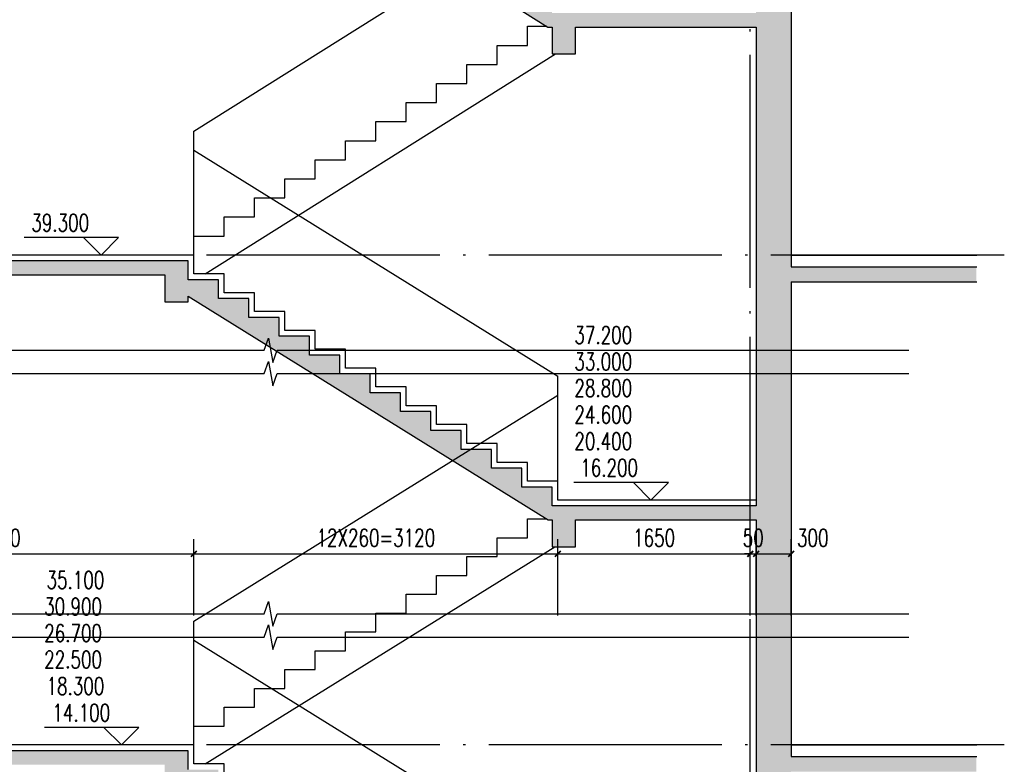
# Model space of a CAD drawing. Extents: x 797781 to 1255204, y 21234 to 1024248.
# Tile 847 of 1056: x 1153270 to 1161710, y 559012 to 565396. Entities that reach past the tile are written whole.
import ezdxf

# ---------------------------------------------------------------- set-up
doc = ezdxf.new("R2010")
doc.units = 0
doc.header["$LTSCALE"] = 1000
doc.header["$MEASUREMENT"] = 0
doc.linetypes.add('230303生产综合楼-平面图_t8$0$DOTE', pattern=[2.42, 2, -0.2, 0.02, -0.2])
for name, color, linetype in [('230303生产综合楼-平面图_t8$0$AXIS', 3, 'Continuous'), ('230303生产综合楼-平面图_t8$0$DIM_ELEV', 3, 'Continuous'), ('230303生产综合楼-平面图_t8$0$DIM_SYMB', 3, 'Continuous'), ('230303生产综合楼-平面图_t8$0$DOTE', 1, '230303生产综合楼-平面图_t8$0$DOTE'), ('230303生产综合楼-平面图_t8$0$PUB_TEXT', 7, 'Continuous'), ('230303生产综合楼-平面图_t8$0$WALL', 40, 'Continuous'), ('PUB_HATCH', 8, 'Continuous')]:
    doc.layers.add(name, color=color, linetype=linetype)
doc.styles.add('230303生产综合楼-平面图_t8$0$_TCH_DIM', font='SIMPLEX', dxfattribs={"bigfont": 'GBCBIG'})
doc.styles.add('230303生产综合楼-平面图_T8$0$_TCH_DIM_T3', font='SIMPLEX', dxfattribs={"width": 0.705882, "bigfont": 'GBCBIG'})
doc.dimstyles.new('230303生产综合楼-平面图_T8$0$_TCH_ARCH&&50', dxfattribs={"dimtxt": 148.75, "dimasz": 50, "dimexe": 125, "dimexo": 150, "dimgap": 63.125, "dimtad": 1, "dimdec": 0, "dimzin": 0, "dimdsep": 46, "dimtxsty": '230303生产综合楼-平面图_T8$0$_TCH_DIM_T3', "dimblk": '230303生产综合楼-平面图_t8$0$_ArchTick', "dimcen": 0.09, "dimclrt": 7, "dimazin": 2, "dimtfac": 1, "dimtdec": 0, "dimtix": 1, "dimtmove": 2, "dimatfit": 3, "dimfxl": 1, "dimtolj": 1, "dimtzin": 0, "dimarcsym": 0})

# ---------------------------------------------------------------- blocks, each defined once
blk = doc.blocks.new('230303生产综合楼-平面图_t8$0$_ArchTick')
at = {"color": 0, "linetype": 'ByBlock', "const_width": 0.3}
blk.add_lwpolyline([(-0.5, -0.5), (0.5, 0.5)], dxfattribs=at)
blk = doc.blocks.new('*D4200')
at = {"layer": '230303生产综合楼-平面图_t8$0$AXIS', "color": 0, "lineweight": -2, "transparency": 16777216}
for p, q in [((1151433.3, 560287.2), (1151433.3, 560941)), ((1154763.3, 560287.2), (1154763.3, 560941)), ((1151433.3, 560816), (1154763.3, 560816))]:
    blk.add_line(p, q, dxfattribs=at)
at = {"layer": 'Defpoints', "color": 0, "transparency": 16777216}
for p in [(1154763.3, 560816), (1151433.3, 560137.2), (1154763.3, 560137.2)]:
    blk.add_point(p, dxfattribs=at)
at = {"layer": '230303生产综合楼-平面图_t8$0$AXIS', "color": 0, "lineweight": -2, "transparency": 16777216, "xscale": 50, "yscale": 50, "zscale": 50, "rotation": 180}
blk.add_blockref('230303生产综合楼-平面图_t8$0$_ArchTick', (1151433.3, 560816), dxfattribs=at)
at = {"layer": '230303生产综合楼-平面图_t8$0$AXIS', "color": 0, "lineweight": -2, "transparency": 16777216, "xscale": 50, "yscale": 50, "zscale": 50}
blk.add_blockref('230303生产综合楼-平面图_t8$0$_ArchTick', (1154763.3, 560816), dxfattribs=at)
at = {"layer": '230303生产综合楼-平面图_t8$0$AXIS', "color": 7, "transparency": 16777216, "insert": (1153098.3, 560953.5), "char_height": 148.75, "attachment_point": 5, "style": '230303生产综合楼-平面图_T8$0$_TCH_DIM_T3'}
blk.add_mtext('\\A1;3330', dxfattribs=at)
blk = doc.blocks.new('*D4201')
at = {"layer": '230303生产综合楼-平面图_t8$0$AXIS', "color": 0, "lineweight": -2, "transparency": 16777216}
for p, q in [((1154763.3, 560287.2), (1154763.3, 560941)), ((1157883.3, 560287.2), (1157883.3, 560941)), ((1154763.3, 560816), (1157883.3, 560816))]:
    blk.add_line(p, q, dxfattribs=at)
at = {"layer": 'Defpoints', "color": 0, "transparency": 16777216}
for p in [(1157883.3, 560816), (1154763.3, 560137.2), (1157883.3, 560137.2)]:
    blk.add_point(p, dxfattribs=at)
at = {"layer": '230303生产综合楼-平面图_t8$0$AXIS', "color": 0, "lineweight": -2, "transparency": 16777216, "xscale": 50, "yscale": 50, "zscale": 50, "rotation": 180}
blk.add_blockref('230303生产综合楼-平面图_t8$0$_ArchTick', (1154763.3, 560816), dxfattribs=at)
at = {"layer": '230303生产综合楼-平面图_t8$0$AXIS', "color": 0, "lineweight": -2, "transparency": 16777216, "xscale": 50, "yscale": 50, "zscale": 50}
blk.add_blockref('230303生产综合楼-平面图_t8$0$_ArchTick', (1157883.3, 560816), dxfattribs=at)
at = {"layer": '230303生产综合楼-平面图_t8$0$AXIS', "color": 7, "transparency": 16777216, "insert": (1156323.3, 560953.5), "char_height": 148.75, "attachment_point": 5, "style": '230303生产综合楼-平面图_T8$0$_TCH_DIM_T3'}
blk.add_mtext('\\A1;12X260=3120', dxfattribs=at)
blk = doc.blocks.new('*D4202')
at = {"layer": '230303生产综合楼-平面图_t8$0$AXIS', "color": 0, "lineweight": -2, "transparency": 16777216}
for p, q in [((1157883.3, 560287.2), (1157883.3, 560941)), ((1159533.3, 560287.2), (1159533.3, 560941)), ((1157883.3, 560816), (1159533.3, 560816))]:
    blk.add_line(p, q, dxfattribs=at)
at = {"layer": 'Defpoints', "color": 0, "transparency": 16777216}
for p in [(1159533.3, 560816), (1157883.3, 560137.2), (1159533.3, 560137.2)]:
    blk.add_point(p, dxfattribs=at)
at = {"layer": '230303生产综合楼-平面图_t8$0$AXIS', "color": 0, "lineweight": -2, "transparency": 16777216, "xscale": 50, "yscale": 50, "zscale": 50, "rotation": 180}
blk.add_blockref('230303生产综合楼-平面图_t8$0$_ArchTick', (1157883.3, 560816), dxfattribs=at)
at = {"layer": '230303生产综合楼-平面图_t8$0$AXIS', "color": 0, "lineweight": -2, "transparency": 16777216, "xscale": 50, "yscale": 50, "zscale": 50}
blk.add_blockref('230303生产综合楼-平面图_t8$0$_ArchTick', (1159533.3, 560816), dxfattribs=at)
at = {"layer": '230303生产综合楼-平面图_t8$0$AXIS', "color": 7, "transparency": 16777216, "insert": (1158708.3, 560953.5), "char_height": 148.75, "attachment_point": 5, "style": '230303生产综合楼-平面图_T8$0$_TCH_DIM_T3'}
blk.add_mtext('\\A1;1650', dxfattribs=at)
blk = doc.blocks.new('*D4203')
at = {"layer": '230303生产综合楼-平面图_t8$0$AXIS', "color": 0, "lineweight": -2, "transparency": 16777216}
for p, q in [((1159533.3, 560287.2), (1159533.3, 560941)), ((1159583.3, 560287.2), (1159583.3, 560941)), ((1159533.3, 560816), (1159483.3, 560816)), ((1159533.3, 560816), (1159583.3, 560816)), ((1159583.3, 560816), (1159633.3, 560816))]:
    blk.add_line(p, q, dxfattribs=at)
at = {"layer": 'Defpoints', "color": 0, "transparency": 16777216}
for p in [(1159583.3, 560816), (1159533.3, 560137.2), (1159583.3, 560137.2)]:
    blk.add_point(p, dxfattribs=at)
at = {"layer": '230303生产综合楼-平面图_t8$0$AXIS', "color": 0, "lineweight": -2, "transparency": 16777216, "xscale": 50, "yscale": 50, "zscale": 50}
blk.add_blockref('230303生产综合楼-平面图_t8$0$_ArchTick', (1159533.3, 560816), dxfattribs=at)
at = {"layer": '230303生产综合楼-平面图_t8$0$AXIS', "color": 0, "lineweight": -2, "transparency": 16777216, "xscale": 50, "yscale": 50, "zscale": 50, "rotation": 180}
blk.add_blockref('230303生产综合楼-平面图_t8$0$_ArchTick', (1159583.3, 560816), dxfattribs=at)
at = {"layer": '230303生产综合楼-平面图_t8$0$AXIS', "color": 7, "transparency": 16777216, "insert": (1159558.3, 560953.5), "char_height": 148.75, "attachment_point": 5, "style": '230303生产综合楼-平面图_T8$0$_TCH_DIM_T3'}
blk.add_mtext('\\A1;50', dxfattribs=at)
blk = doc.blocks.new('*D4204')
at = {"layer": '230303生产综合楼-平面图_t8$0$AXIS', "color": 0, "lineweight": -2, "transparency": 16777216}
for p, q in [((1159583.3, 560287.2), (1159583.3, 560941)), ((1159883.3, 560287.2), (1159883.3, 560941)), ((1159583.3, 560816), (1159883.3, 560816))]:
    blk.add_line(p, q, dxfattribs=at)
at = {"layer": 'Defpoints', "color": 0, "transparency": 16777216}
for p in [(1159883.3, 560816), (1159583.3, 560137.2), (1159883.3, 560137.2)]:
    blk.add_point(p, dxfattribs=at)
at = {"layer": '230303生产综合楼-平面图_t8$0$AXIS', "color": 0, "lineweight": -2, "transparency": 16777216, "xscale": 50, "yscale": 50, "zscale": 50, "rotation": 180}
blk.add_blockref('230303生产综合楼-平面图_t8$0$_ArchTick', (1159583.3, 560816), dxfattribs=at)
at = {"layer": '230303生产综合楼-平面图_t8$0$AXIS', "color": 0, "lineweight": -2, "transparency": 16777216, "xscale": 50, "yscale": 50, "zscale": 50}
blk.add_blockref('230303生产综合楼-平面图_t8$0$_ArchTick', (1159883.3, 560816), dxfattribs=at)
at = {"layer": '230303生产综合楼-平面图_t8$0$AXIS', "color": 7, "transparency": 16777216, "insert": (1160068.3, 560953.5), "char_height": 148.75, "attachment_point": 5, "style": '230303生产综合楼-平面图_T8$0$_TCH_DIM_T3'}
blk.add_mtext('\\A1;300', dxfattribs=at)

msp = doc.modelspace()

# ---------------------------------------------------------------- hatches: boundary and pattern name
at = {"layer": 'PUB_HATCH'}
h = msp.add_hatch(dxfattribs=at)
h.set_pattern_fill('钢筋混凝土', color=256, scale=50)
h.set_pattern_definition([(45, (306141.96, 633892.94), (-88.388348, 88.388348), []), (50, (306141.96, 633892.94), (358.63009, -31.37607), [37.5, -412.5]), (355, (306141.96, 633892.94), (-69.37567, 376.09607), [30, -330]), (100.4514, (306171.84, 633890.33), (289.25469, 344.71977), [31.8701, -350.57106]), (46.1842, (306141.96, 633992.94), (533.62052, -82.7595), [56.25, -618.75]), (96.6356, (306186.4, 633986.04), (467.33135, 487.05894), [47.80514, -525.8565]), (351.1842, (306141.96, 633992.94), (467.33097, 487.0593), [45, -495]), (21, (306191.96, 633967.94), (298.45353, -201.30945), [37.5, -412.5]), (326, (306191.96, 633967.94), (121.65767, 362.57502), [30, -330]), (71.4514, (306216.83, 633951.16), (420.11131, 161.26525), [31.8701, -350.57106]), (37.5, (306141.96, 633892.94), (6.079928, 166.446927), [0, -326, 0, -335, 0, -331.25]), (7.5, (306141.96, 633892.94), (131.53477, 197.205856), [0, -191, 0, -318.5, 0, -126.25]), (327.5, (306030.46, 633892.94), (266.911218, -11.277436), [0, -125, 0, -390, 0, -517.5]), (317.5, (305980.46, 633892.94), (291.593085, 50.05249), [0, -162.5, 0, -259, 0, -367.5])])
h.paths.add_polyline_path([(1159883.3, 549947.6), (1161470.4, 549947.6), (1161470.4, 550077.6), (1159883.3, 550077.6), (1159883.3, 554747.6), (1161470.4, 554747.6), (1161470.4, 554877.6), (1159883.3, 554877.6), (1159883.3, 558947.6), (1161470.4, 558947.6), (1161470.4, 559077.6), (1159883.3, 559077.6), (1159883.3, 563147.6), (1161470.4, 563147.6), (1161470.4, 563277.6), (1159883.3, 563277.6), (1159883.3, 567447.6), (1161470.4, 567447.6), (1161470.4, 567577.6), (1159583.3, 567577.6), (1159583.3, 565452.6), (1157833.3, 565452.6), (1157833.3, 565616.1), (1157573.3, 565616.1), (1157573.3, 565779.5), (1157313.3, 565779.5), (1157313.3, 565943), (1157053.3, 565943), (1157053.3, 566106.4), (1156793.3, 566106.4), (1156793.3, 566269.9), (1156533.3, 566269.9), (1156533.3, 566433.4), (1156273.3, 566433.4), (1156273.3, 566596.8), (1156013.3, 566596.8), (1156013.3, 566760.3), (1155753.3, 566760.3), (1155753.3, 566923.7), (1155493.3, 566923.7), (1155493.3, 567087.2), (1155233.3, 567087.2), (1155233.3, 567250.7), (1154973.3, 567250.7), (1154973.3, 567414.1), (1154713.3, 567414.1), (1154713.3, 567577.6), (1151133.3, 567577.6), (1151133.3, 544977.6), (1149676.7, 544977.6), (1149676.7, 544727.6), (1151133.3, 544727.6), (1151133.3, 539377.6), (1149676.7, 539377.6), (1149676.7, 539077.6), (1161470.4, 539077.6), (1161470.4, 539377.6), (1159883.3, 539377.6), (1159883.3, 544727.6), (1161470.4, 544727.6), (1161470.4, 544977.6), (1159883.3, 544977.6)])
h.paths.add_polyline_path([(1159533.3, 547577.5), (1157833.3, 547577.5), (1157833.3, 547736.9), (1157573.3, 547736.9), (1157573.3, 547896.3), (1157313.3, 547896.3), (1157313.3, 548055.6), (1157053.3, 548055.6), (1157053.3, 548215), (1156793.3, 548215), (1156793.3, 548374.4), (1156533.3, 548374.4), (1156533.3, 548533.8), (1156273.3, 548533.8), (1156273.3, 548693.2), (1156013.3, 548693.2), (1156013.3, 548852.5), (1155753.3, 548852.5), (1155753.3, 549011.9), (1155493.3, 549011.9), (1155493.3, 549171.3), (1155233.3, 549171.3), (1155233.3, 549330.7), (1154973.3, 549330.7), (1154973.3, 549490.1), (1154713.3, 549490.1), (1154713.3, 549649.4), (1154453.3, 549649.4), (1154453.3, 549808.8), (1154193.3, 549808.8), (1154193.3, 549968.2), (1153933.3, 549968.2), (1153933.3, 550127.4), (1151433.3, 550127.4), (1151433.3, 554807.6), (1153993.3, 554807.6), (1153993.3, 554577.6), (1154193.3, 554577.6), (1154193.3, 554626.7), (1157799.4, 552407.6), (1157833.3, 552407.6), (1157833.3, 552177.6), (1158033.3, 552177.6), (1158033.3, 552407.6), (1159583.3, 552407.6), (1159583.3, 550077.6), (1159533.3, 550077.6)], flags=16)
h.paths.add_polyline_path([(1159533.3, 543627.5), (1157833.3, 543627.5), (1157833.3, 543783.1), (1157573.3, 543783.1), (1157573.3, 543938.7), (1157313.3, 543938.7), (1157313.3, 544094.2), (1157053.3, 544094.2), (1157053.3, 544249.8), (1156793.3, 544249.8), (1156793.3, 544405.3), (1156533.3, 544405.3), (1156533.3, 544560.9), (1156273.3, 544560.9), (1156273.3, 544716.5), (1156013.3, 544716.5), (1156013.3, 544872), (1155753.3, 544872), (1155753.3, 545027.6), (1151483.3, 545027.6), (1151483.3, 550007.6), (1153733.3, 550007.6), (1153733.3, 549777.6), (1153933.3, 549777.6), (1153933.3, 549827.5), (1157799.3, 547457.6), (1157833.3, 547457.6), (1157833.3, 547227.6), (1158033.3, 547227.6), (1158033.3, 547457.6), (1159533.3, 547457.6)], flags=16)
h.paths.add_polyline_path([(1159583.3, 552527.6), (1157833.3, 552527.6), (1157833.3, 552687.6), (1157573.3, 552687.6), (1157573.3, 552847.6), (1157313.3, 552847.6), (1157313.3, 553007.6), (1157053.3, 553007.6), (1157053.3, 553167.6), (1156793.3, 553167.6), (1156793.3, 553327.6), (1156533.3, 553327.6), (1156533.3, 553487.6), (1156273.3, 553487.6), (1156273.3, 553647.6), (1156013.3, 553647.6), (1156013.3, 553807.6), (1155753.3, 553807.6), (1155753.3, 553967.6), (1155493.3, 553967.6), (1155493.3, 554127.6), (1155233.3, 554127.6), (1155233.3, 554287.6), (1154973.3, 554287.6), (1154973.3, 554447.6), (1154713.3, 554447.6), (1154713.3, 554607.6), (1154453.3, 554607.6), (1154453.3, 554767.6), (1154193.3, 554767.6), (1154193.3, 554927.6), (1151433.3, 554927.6), (1151433.3, 559007.6), (1154513.3, 559007.6), (1154513.3, 558777.6), (1154713.3, 558777.6), (1154713.3, 558824.8), (1157799.1, 556907.6), (1157833.3, 556907.6), (1157833.3, 556677.6), (1158033.3, 556677.6), (1158033.3, 556907.6), (1159583.3, 556907.6)], flags=16)
h.paths.add_polyline_path([(1159533.3, 543507.5), (1159533.3, 540827.5), (1157833.3, 540827.5), (1157833.3, 540983.1), (1157573.3, 540983.1), (1157573.3, 541138.7), (1157313.3, 541138.7), (1157313.3, 541294.2), (1157053.3, 541294.2), (1157053.3, 541449.8), (1156793.3, 541449.8), (1156793.3, 541605.3), (1156533.3, 541605.3), (1156533.3, 541760.9), (1156273.3, 541760.9), (1156273.3, 541916.5), (1156013.3, 541916.5), (1156013.3, 542072), (1155753.3, 542072), (1155753.3, 542227.6), (1151483.3, 542227.6), (1151483.3, 544907.6), (1153993.3, 544907.6), (1153993.3, 544677.6), (1154193.3, 544677.6), (1154193.3, 544907.6), (1155460.2, 544907.6), (1157800.2, 543507.5), (1157933.3, 543507.5), (1157933.3, 543277.5), (1158133.3, 543277.5), (1158133.3, 543507.5)], flags=16)
h.paths.add_polyline_path([(1154183.3, 547377.6), (1153983.3, 547377.6), (1153983.3, 547477.6), (1154183.3, 547477.6)], flags=0)
h.paths.add_polyline_path([(1157800.2, 540707.5), (1157933.3, 540707.5), (1157933.3, 540477.5), (1158133.3, 540477.5), (1158133.3, 540707.5), (1159533.3, 540707.5), (1159533.3, 539377.6), (1151483.3, 539377.6), (1151483.3, 542107.6), (1153993.3, 542107.6), (1153993.3, 541877.6), (1154193.3, 541877.6), (1154193.3, 542107.6), (1155460.2, 542107.6)], flags=16)
h.paths.add_polyline_path([(1159583.3, 557027.6), (1157833.3, 557027.6), (1157833.3, 557189.1), (1157573.3, 557189.1), (1157573.3, 557350.7), (1157313.3, 557350.7), (1157313.3, 557512.2), (1157053.3, 557512.2), (1157053.3, 557673.8), (1156793.3, 557673.8), (1156793.3, 557835.3), (1156533.3, 557835.3), (1156533.3, 557996.8), (1156273.3, 557996.8), (1156273.3, 558158.4), (1156013.3, 558158.4), (1156013.3, 558319.9), (1155753.3, 558319.9), (1155753.3, 558481.5), (1155493.3, 558481.5), (1155493.3, 558643), (1155233.3, 558643), (1155233.3, 558804.5), (1154973.3, 558804.5), (1154973.3, 558966.1), (1154713.3, 558966.1), (1154713.3, 559127.6), (1151433.3, 559127.6), (1151433.3, 563207.6), (1154513.3, 563207.6), (1154513.3, 562977.6), (1154713.3, 562977.6), (1154713.3, 563024.8), (1157799.1, 561107.6), (1157833.3, 561107.6), (1157833.3, 560877.6), (1158033.3, 560877.6), (1158033.3, 561107.6), (1159583.3, 561107.6)], flags=16)
h.paths.add_polyline_path([(1159583.3, 561227.6), (1157833.3, 561227.6), (1157833.3, 561389.1), (1157573.3, 561389.1), (1157573.3, 561550.7), (1157313.3, 561550.7), (1157313.3, 561712.2), (1157053.3, 561712.2), (1157053.3, 561873.8), (1156793.3, 561873.8), (1156793.3, 562035.3), (1156533.3, 562035.3), (1156533.3, 562196.8), (1156273.3, 562196.8), (1156273.3, 562358.4), (1156013.3, 562358.4), (1156013.3, 562519.9), (1155753.3, 562519.9), (1155753.3, 562681.5), (1155493.3, 562681.5), (1155493.3, 562843), (1155233.3, 562843), (1155233.3, 563004.5), (1154973.3, 563004.5), (1154973.3, 563166.1), (1154713.3, 563166.1), (1154713.3, 563327.6), (1151433.3, 563327.6), (1151433.3, 567457.6), (1154513.3, 567457.6), (1154513.3, 567227.6), (1154713.3, 567227.6), (1154713.3, 567272.4), (1157798.7, 565332.6), (1157833.3, 565332.6), (1157833.3, 565102.6), (1158033.3, 565102.6), (1158033.3, 565332.6), (1159583.3, 565332.6)], flags=16)
h.paths.add_polyline_path([(1154563.3, 567577.6), (1154713.3, 567577.6), (1154713.3, 567727.6), (1154563.3, 567727.6)])

# ---------------------------------------------------------------- linework, layer by layer
at = {"color": 6}
for points in [[(1154763.3, 564440.4), (1157883.3, 566401.9)], [(1154763.3, 563377.6), (1154763.3, 563541.1), (1155023.3, 563541.1), (1155023.3, 563704.5), (1155283.3, 563704.5), (1155283.3, 563868), (1155543.3, 563868), (1155543.3, 564031.5), (1155803.3, 564031.5), (1155803.3, 564194.9), (1156063.3, 564194.9), (1156063.3, 564358.4), (1156323.3, 564358.4), (1156323.3, 564521.8), (1156583.3, 564521.8), (1156583.3, 564685.3), (1156843.3, 564685.3), (1156843.3, 564848.8), (1157103.3, 564848.8), (1157103.3, 565012.2), (1157363.3, 565012.2), (1157363.3, 565175.7), (1157623.3, 565175.7), (1157623.3, 565339.1), (1157788.3, 565339.1)], [(1154861.5, 563216.1), (1157862.2, 565102.6)], [(1154763.3, 560239.1), (1157883.3, 562177.6)], [(1154763.3, 559177.6), (1154763.3, 559177.6), (1154763.3, 559339.1), (1155023.3, 559339.1), (1155023.3, 559500.7), (1155283.3, 559500.7), (1155283.3, 559662.2), (1155543.3, 559662.2), (1155543.3, 559823.7), (1155803.3, 559823.7), (1155803.3, 559985.3), (1156063.3, 559985.3), (1156063.3, 560146.8), (1156323.3, 560146.8), (1156323.3, 560308.4), (1156583.3, 560308.4), (1156583.3, 560469.9), (1156843.3, 560469.9), (1156843.3, 560631.4), (1157103.3, 560631.4), (1157103.3, 560793), (1157363.3, 560793), (1157363.3, 560954.5), (1157623.3, 560954.5), (1157623.3, 561116.1), (1157785.5, 561116.1)], [(1154861.5, 559016.1), (1157857.7, 560877.6)]]:
    msp.add_lwpolyline(points, dxfattribs=at)
for points in [[(1154763.3, 563541.1), (1154763.3, 564441.1)], [(1154763.3, 564277.6), (1157883.3, 562339.1)], [(1159583.3, 561277.6), (1157883.3, 561277.6), (1157883.3, 561439.1), (1157623.3, 561439.1), (1157623.3, 561600.7), (1157363.3, 561600.7), (1157363.3, 561762.2), (1157103.3, 561762.2), (1157103.3, 561923.8), (1156843.3, 561923.8), (1156843.3, 562085.3), (1156583.3, 562085.3), (1156583.3, 562246.8), (1156323.3, 562246.8), (1156323.3, 562408.4), (1156063.3, 562408.4), (1156063.3, 562569.9), (1155803.3, 562569.9), (1155803.3, 562731.5), (1155543.3, 562731.5), (1155543.3, 562893), (1155283.3, 562893), (1155283.3, 563054.5), (1155023.3, 563054.5), (1155023.3, 563216.1), (1154763.3, 563216.1), (1154763.3, 563377.6), (1151433.3, 563377.6)], [(1159883.3, 563377.6), (1161474.3, 563377.6)], [(1157883.3, 561439.1), (1157883.3, 562339.1)], [(1154763.3, 559339.1), (1154763.3, 560239.1)], [(1154763.3, 560077.6), (1157883.3, 558139.1)], [(1155023.3, 558854.5), (1155023.3, 559016.1), (1154763.3, 559016.1), (1154763.3, 559177.6), (1151433.3, 559177.6)], [(1159883.3, 559177.6), (1161474.3, 559177.6)]]:
    msp.add_lwpolyline(points)
at = {"layer": '230303生产综合楼-平面图_t8$0$DIM_ELEV'}
for p, q in [((1154117.3, 563527.6), (1153307.3, 563527.6)), ((1153967.3, 563377.6), (1153817.3, 563527.6)), ((1153967.3, 563377.6), (1154117.3, 563527.6)), ((1158831, 561427.6), (1158021, 561427.6)), ((1158681, 561277.6), (1158531, 561427.6)), ((1158681, 561277.6), (1158831, 561427.6)), ((1154292, 559327.6), (1153482, 559327.6)), ((1154142, 559177.6), (1153992, 559327.6)), ((1154142, 559177.6), (1154292, 559327.6))]:
    msp.add_line(p, q, dxfattribs=at)
at = {"layer": '230303生产综合楼-平面图_t8$0$DIM_SYMB'}
for points in [[(1149949.2, 562561.7), (1155364.9, 562561.7), (1155403.1, 562666.7), (1155440.2, 562456.7), (1155477.4, 562561.7), (1160893.2, 562561.7)], [(1149949.2, 562361.7), (1155364.9, 562361.7), (1155403.1, 562466.7), (1155440.2, 562256.7), (1155477.4, 562361.7), (1160893.2, 562361.7)], [(1149949.2, 560301.5), (1155364.9, 560301.5), (1155403.1, 560406.5), (1155440.2, 560196.5), (1155477.4, 560301.5), (1160893.2, 560301.5)], [(1149949.2, 560101.5), (1155364.9, 560101.5), (1155403.1, 560206.5), (1155440.2, 559996.5), (1155477.4, 560101.5), (1160893.2, 560101.5)]]:
    msp.add_lwpolyline(points, dxfattribs=at)
at = {"layer": '230303生产综合楼-平面图_t8$0$DOTE'}
for p, q in [((1159533.3, 538895.8), (1159533.3, 571477.6)), ((1161710.4, 563377.6), (1149055, 563377.6)), ((1161710.4, 559177.6), (1149055, 559177.6))]:
    msp.add_line(p, q, dxfattribs=at)
at = {"layer": '230303生产综合楼-平面图_t8$0$WALL'}
for points in [[(1159883.3, 567447.6), (1159883.3, 563277.6)], [(1154713.3, 567272.4), (1157798.7, 565332.6), (1157833.3, 565332.6), (1157833.3, 565102.6), (1158033.3, 565102.6), (1158033.3, 565332.6), (1159583.3, 565332.6)], [(1159583.3, 565332.6), (1159583.3, 561227.6)], [(1159583.3, 561227.6), (1157833.3, 561227.6), (1157833.3, 561389.1), (1157573.3, 561389.1), (1157573.3, 561550.7), (1157313.3, 561550.7), (1157313.3, 561712.2), (1157053.3, 561712.2), (1157053.3, 561873.8), (1156793.3, 561873.8), (1156793.3, 562035.3), (1156533.3, 562035.3), (1156533.3, 562196.8), (1156273.3, 562196.8), (1156273.3, 562358.4), (1156013.3, 562358.4), (1156013.3, 562519.9), (1155753.3, 562519.9), (1155753.3, 562681.5), (1155493.3, 562681.5), (1155493.3, 562843), (1155233.3, 562843), (1155233.3, 563004.5), (1154973.3, 563004.5), (1154973.3, 563166.1), (1154713.3, 563166.1), (1154713.3, 563327.6), (1151433.3, 563327.6)], [(1159883.3, 563277.6), (1161474.3, 563277.6)], [(1151433.3, 563207.6), (1154513.3, 563207.6), (1154513.3, 562977.6), (1154713.3, 562977.6), (1154713.3, 563024.8), (1157799.1, 561107.6), (1157833.3, 561107.6), (1157833.3, 560877.6), (1158033.3, 560877.6), (1158033.3, 561107.6), (1159583.3, 561107.6)], [(1159883.3, 563147.6), (1161474.3, 563147.6)], [(1159883.3, 563147.6), (1159883.3, 559077.6)], [(1159583.3, 561107.6), (1159583.3, 557027.6)], [(1154713.3, 558966.1), (1154713.3, 559127.6), (1151433.3, 559127.6)], [(1159883.3, 559077.6), (1161474.3, 559077.6)]]:
    msp.add_lwpolyline(points, dxfattribs=at)

# ---------------------------------------------------------------- texts
at = {"layer": '230303生产综合楼-平面图_t8$0$PUB_TEXT', "style": '230303生产综合楼-平面图_t8$0$_TCH_DIM', "width": 0.705882}
for s, p in [('39.300', (1153370.3, 563580.1)), ('37.200', (1158025.3, 562617.6)), ('33.000', (1158025.3, 562390.1)), ('28.800', (1158025.3, 562162.6)), ('24.600', (1158025.3, 561935.1)), ('20.400', (1158025.3, 561707.6)), ('16.200', (1158075.3, 561480.1)), ('35.100', (1153500.5, 560517.6)), ('30.900', (1153480.5, 560290.1)), ('26.700', (1153480.5, 560062.6)), ('22.500', (1153480.5, 559835.1)), ('18.300', (1153500.5, 559607.6)), ('14.100', (1153550.5, 559380.1))]:
    msp.add_text(s, height=148.75, dxfattribs=at).set_placement(p)

# ---------------------------------------------------------------- dimensions: what is measured, and where the dimension line sits
at = {"layer": '230303生产综合楼-平面图_t8$0$AXIS'}
for p1, p2, picture, middle in [((1151433.3, 560137.2), (1154763.3, 560137.2), '*D4200', (1153098.3, 560953.5)), ((1157883.3, 560137.2), (1159533.3, 560137.2), '*D4202', (1158708.3, 560953.5)), ((1159533.3, 560137.2), (1159583.3, 560137.2), '*D4203', (1159558.3, 560953.5))]:
    dim = msp.add_aligned_dim(p1=p1, p2=p2, distance=678.9, dimstyle='230303生产综合楼-平面图_T8$0$_TCH_ARCH&&50', dxfattribs=at)
    dim.commit()
    dim.dimension.update_dxf_attribs({"geometry": picture, "text_midpoint": middle})
dim = msp.add_aligned_dim(p1=(1154763.3, 560137.2), p2=(1157883.3, 560137.2), distance=678.9, text='12X260=3120', dimstyle='230303生产综合楼-平面图_T8$0$_TCH_ARCH&&50', dxfattribs=at)
dim.commit()
dim.dimension.update_dxf_attribs({"geometry": '*D4201', "text_midpoint": (1156323.3, 560953.5)})
dim = msp.add_linear_dim(base=(1159883.3, 560816), p1=(1159583.3, 560137.2), p2=(1159883.3, 560137.2), angle=360, dimstyle='230303生产综合楼-平面图_T8$0$_TCH_ARCH&&50', dxfattribs=at)
dim.commit()
dim.dimension.update_dxf_attribs({"geometry": '*D4204', "text_midpoint": (1160068.3, 560953.5), "dimtype": 161})

doc.saveas('drawing.dxf')
